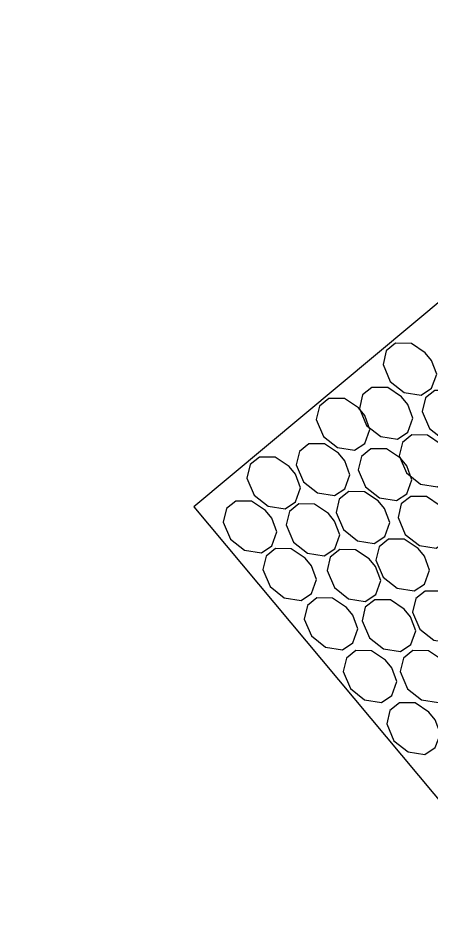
# Model space of a CAD drawing. Extents: x 2042995 to 2043795, y 305365 to 306249.
# Drawn here: x 2043297.91 to 2043304.86, y 305944.06 to 305959.31 of the extents above; entities that cross this region are included whole.
import ezdxf

# ---------------------------------------------------------------- set-up
doc = ezdxf.new("R2010")
doc.units = 0
doc.layers.add('BR_CONCRETE', color=7, linetype='Continuous')
doc.layers.add('BR_TEXT', color=7, linetype='Continuous')

msp = doc.modelspace()

# ---------------------------------------------------------------- linework, layer by layer
at = {"layer": 'BR_CONCRETE'}
msp.add_spline([(2043139.109, 306017.548), (2043148.199, 306007.16), (2043160.233, 305993.368), (2043172.245, 305979.557), (2043184.234, 305965.727), (2043196.201, 305951.879), (2043208.145, 305938.012), (2043220.067, 305924.126), (2043231.966, 305910.221), (2043243.843, 305896.297), (2043255.698, 305882.355), (2043267.529, 305868.394), (2043279.339, 305854.414), (2043291.126, 305840.415), (2043302.89, 305826.398), (2043314.632, 305812.361), (2043326.352, 305798.306), (2043338.049, 305784.233), (2043349.724, 305770.14), (2043361.376, 305756.029), (2043373.005, 305741.899), (2043384.613, 305727.75), (2043396.197, 305713.582), (2043407.76, 305699.396), (2043419.299, 305685.191), (2043430.817, 305670.967), (2043442.311, 305656.724), (2043453.784, 305642.463), (2043465.234, 305628.182), (2043476.661, 305613.883), (2043488.066, 305599.566), (2043499.448, 305585.229), (2043510.808, 305570.874), (2043522.146, 305556.5), (2043533.461, 305542.107), (2043544.753, 305527.695), (2043547.219, 305524.543)], degree=3, dxfattribs=at)
at = {"layer": 'BR_TEXT'}
msp.add_lwpolyline([(2043311.014, 305957.662), (2043310.085, 305958.775), (2043300.874, 305951.083), (2043306.003, 305944.942), (2043315.213, 305952.635), (2043314.283, 305953.748)], dxfattribs=at)
for points in [[(2043304.113, 305953.708), (2043304.058, 305953.482), (2043304.18, 305953.195), (2043304.417, 305953.008), (2043304.702, 305952.963), (2043304.877, 305953.08), (2043304.962, 305953.315), (2043304.876, 305953.548), (2043304.769, 305953.678), (2043304.536, 305953.834), (2043304.271, 305953.836)], [(2043303.714, 305952.966), (2043303.66, 305952.74), (2043303.782, 305952.454), (2043304.019, 305952.266), (2043304.303, 305952.221), (2043304.478, 305952.338), (2043304.563, 305952.573), (2043304.477, 305952.806), (2043304.371, 305952.936), (2043304.137, 305953.092), (2043303.872, 305953.094)], [(2043304.774, 305952.917), (2043304.719, 305952.69), (2043304.842, 305952.404), (2043305.078, 305952.216), (2043305.363, 305952.172), (2043305.538, 305952.288), (2043305.623, 305952.523), (2043305.537, 305952.756), (2043305.43, 305952.886), (2043305.197, 305953.042), (2043304.932, 305953.044)], [(2043302.988, 305952.78), (2043302.933, 305952.553), (2043303.055, 305952.267), (2043303.292, 305952.079), (2043303.577, 305952.035), (2043303.752, 305952.151), (2043303.836, 305952.387), (2043303.751, 305952.619), (2043303.644, 305952.749), (2043303.41, 305952.906), (2043303.146, 305952.908)], [(2043304.384, 305952.165), (2043304.329, 305951.939), (2043304.451, 305951.652), (2043304.688, 305951.464), (2043304.973, 305951.42), (2043305.148, 305951.536), (2043305.233, 305951.772), (2043305.147, 305952.004), (2043305.04, 305952.134), (2043304.807, 305952.291), (2043304.542, 305952.293)], [(2043302.65, 305952.016), (2043302.595, 305951.789), (2043302.718, 305951.503), (2043302.954, 305951.315), (2043303.239, 305951.271), (2043303.414, 305951.387), (2043303.499, 305951.623), (2043303.413, 305951.855), (2043303.306, 305951.985), (2043303.073, 305952.142), (2043302.808, 305952.144)], [(2043303.696, 305951.931), (2043303.641, 305951.705), (2043303.764, 305951.419), (2043304.001, 305951.231), (2043304.285, 305951.186), (2043304.46, 305951.303), (2043304.545, 305951.538), (2043304.459, 305951.771), (2043304.353, 305951.901), (2043304.119, 305952.057), (2043303.854, 305952.059)], [(2043301.82, 305951.793), (2043301.765, 305951.567), (2043301.888, 305951.281), (2043302.125, 305951.093), (2043302.409, 305951.048), (2043302.584, 305951.165), (2043302.669, 305951.4), (2043302.583, 305951.633), (2043302.477, 305951.763), (2043302.243, 305951.919), (2043301.978, 305951.921)], [(2043303.322, 305951.211), (2043303.267, 305950.985), (2043303.39, 305950.698), (2043303.627, 305950.51), (2043303.911, 305950.466), (2043304.086, 305950.583), (2043304.171, 305950.818), (2043304.085, 305951.051), (2043303.979, 305951.18), (2043303.745, 305951.337), (2043303.48, 305951.339)], [(2043301.422, 305951.051), (2043301.367, 305950.825), (2043301.489, 305950.539), (2043301.726, 305950.351), (2043302.011, 305950.307), (2043302.186, 305950.423), (2043302.271, 305950.658), (2043302.185, 305950.891), (2043302.078, 305951.021), (2043301.844, 305951.177), (2043301.58, 305951.179)], [(2043304.366, 305951.13), (2043304.311, 305950.904), (2043304.433, 305950.617), (2043304.67, 305950.429), (2043304.955, 305950.385), (2043305.129, 305950.502), (2043305.214, 305950.737), (2043305.129, 305950.97), (2043305.022, 305951.099), (2043304.788, 305951.256), (2043304.524, 305951.258)], [(2043302.481, 305951.002), (2043302.426, 305950.776), (2043302.549, 305950.489), (2043302.786, 305950.301), (2043303.07, 305950.257), (2043303.245, 305950.373), (2043303.33, 305950.609), (2043303.244, 305950.841), (2043303.138, 305950.971), (2043302.904, 305951.128), (2043302.639, 305951.13)], [(2043303.992, 305950.409), (2043303.937, 305950.183), (2043304.059, 305949.897), (2043304.296, 305949.709), (2043304.581, 305949.664), (2043304.755, 305949.781), (2043304.84, 305950.016), (2043304.755, 305950.249), (2043304.648, 305950.379), (2043304.414, 305950.535), (2043304.15, 305950.537)], [(2043302.091, 305950.25), (2043302.036, 305950.024), (2043302.159, 305949.737), (2043302.396, 305949.549), (2043302.68, 305949.505), (2043302.855, 305949.622), (2043302.94, 305949.857), (2043302.854, 305950.09), (2043302.748, 305950.219), (2043302.514, 305950.376), (2043302.249, 305950.378)], [(2043303.171, 305950.234), (2043303.116, 305950.008), (2043303.239, 305949.721), (2043303.475, 305949.534), (2043303.76, 305949.489), (2043303.935, 305949.606), (2043304.02, 305949.841), (2043303.934, 305950.074), (2043303.827, 305950.204), (2043303.594, 305950.36), (2043303.329, 305950.362)], [(2043304.608, 305949.535), (2043304.553, 305949.309), (2043304.676, 305949.022), (2043304.913, 305948.835), (2043305.197, 305948.79), (2043305.372, 305948.907), (2043305.457, 305949.142), (2043305.371, 305949.375), (2043305.265, 305949.505), (2043305.031, 305949.661), (2043304.766, 305949.663)], [(2043302.786, 305949.418), (2043302.731, 305949.192), (2043302.853, 305948.906), (2043303.09, 305948.718), (2043303.375, 305948.673), (2043303.55, 305948.79), (2043303.635, 305949.025), (2043303.549, 305949.258), (2043303.442, 305949.388), (2043303.208, 305949.544), (2043302.944, 305949.546)], [(2043303.76, 305949.389), (2043303.706, 305949.162), (2043303.828, 305948.876), (2043304.065, 305948.688), (2043304.35, 305948.644), (2043304.524, 305948.76), (2043304.609, 305948.995), (2043304.523, 305949.228), (2043304.417, 305949.358), (2043304.183, 305949.514), (2043303.919, 305949.516)], [(2043303.441, 305948.532), (2043303.386, 305948.305), (2043303.509, 305948.019), (2043303.746, 305947.831), (2043304.03, 305947.787), (2043304.205, 305947.903), (2043304.29, 305948.138), (2043304.204, 305948.371), (2043304.098, 305948.501), (2043303.864, 305948.657), (2043303.599, 305948.659)], [(2043304.402, 305948.531), (2043304.347, 305948.305), (2043304.47, 305948.018), (2043304.706, 305947.831), (2043304.991, 305947.786), (2043305.166, 305947.903), (2043305.251, 305948.138), (2043305.165, 305948.371), (2043305.058, 305948.501), (2043304.825, 305948.657), (2043304.56, 305948.659)], [(2043304.175, 305947.653), (2043304.12, 305947.427), (2043304.243, 305947.14), (2043304.479, 305946.953), (2043304.764, 305946.908), (2043304.939, 305947.025), (2043305.024, 305947.26), (2043304.938, 305947.493), (2043304.831, 305947.623), (2043304.598, 305947.779), (2043304.333, 305947.781)]]:
    msp.add_lwpolyline(points, close=True, dxfattribs=at)

doc.saveas('drawing.dxf')
